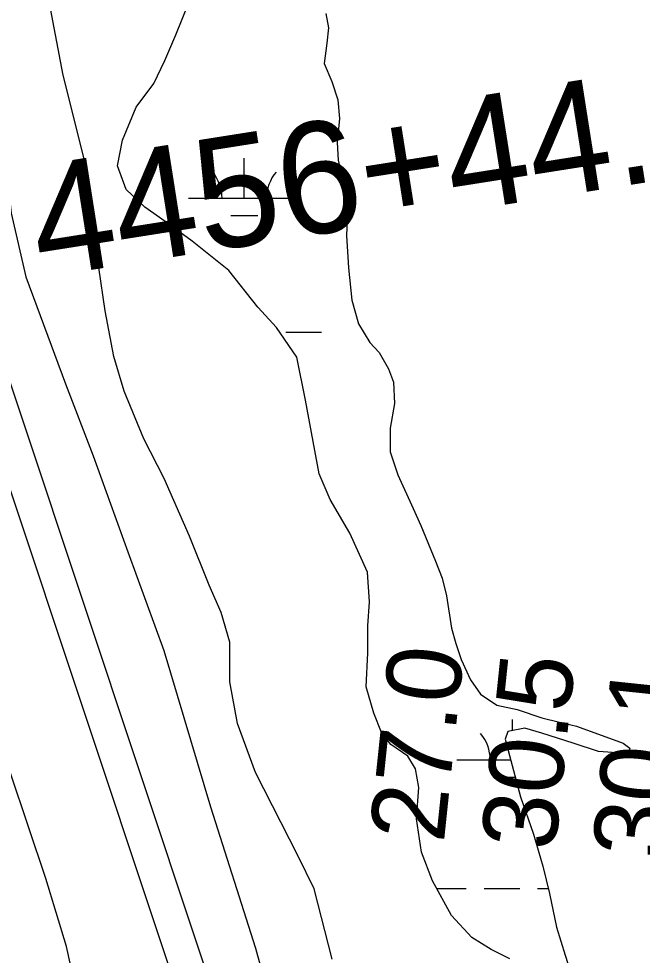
# Model space of a CAD drawing. Extents: x 3297772 to 3335630, y 634068 to 659439.
# Drawn here: x 3311217 to 3311777, y 654667 to 655507 of the extents above; entities that cross this region are included whole.
import ezdxf

# ---------------------------------------------------------------- set-up
doc = ezdxf.new("R2010")
doc.units = 0
for name, color, linetype in [('V-LEVE-TOET', 7, 'Continuous'), ('V-RIVR-RANG', 7, 'Continuous'), ('V-SITE-VEGE', 7, 'Continuous'), ('V-SURV-IDEN', 7, 'Continuous'), ('V-SURV-LINE', 7, 'Continuous'), ('V-WETL-SWMP', 7, 'Continuous')]:
    doc.layers.add(name, color=color, linetype=linetype)

msp = doc.modelspace()

# ---------------------------------------------------------------- linework, layer by layer
at = {"layer": 'V-LEVE-TOET'}
for points in [[(3311190.35, 655542.94), (3311201.37, 655414.46), (3311210.76, 655332.14), (3311223.94, 655275.23), (3311259.52, 655179.11), (3311284.26, 655114.52), (3311315.21, 655028.39), (3311347.69, 654939.96), (3311389.5, 654800), (3311429.75, 654673.11), (3311476.24, 654504.68), (3311513.42, 654371.63), (3311557.54, 654232.43), (3311600.11, 654098.62), (3311646.53, 653967.13), (3311668.98, 653891.76)], [(3311552.71, 653855.04), (3311527.13, 653953.49), (3311504.69, 654021.93), (3311472.96, 654114.98), (3311414.99, 654257.99), (3311382.52, 654339.49), (3311342.3, 654448.69), (3311323.75, 654491.74), (3311305.22, 654524.03), (3311285.9, 654567.08), (3311275.83, 654604), (3311260.31, 654674.76), (3311241.73, 654735.52), (3311210, 654830.1), (3311148.91, 654990.81), (3311090.9, 655150.75), (3311052.99, 655262.26), (3311038.24, 655333.79), (3311024.97, 655433.8), (3311015.47, 655531.82)]]:
    msp.add_lwpolyline(points, dxfattribs=at)
at = {"layer": 'V-SITE-VEGE'}
msp.add_lwpolyline([(3311498.48, 654663.35), (3311482.4, 654726.44), (3311467.89, 654756.07), (3311429.73, 654830.52), (3311413.68, 654874.6), (3311406.77, 654911.85), (3311406.7, 654947.59), (3311399.04, 654974.19), (3311388.35, 654998.5), (3311370.78, 655042.58), (3311347.87, 655094.24), (3311329.55, 655129.95), (3311311.98, 655172.5), (3311302.8, 655203.66), (3311295.12, 655244.71), (3311283.57, 655322.26), (3311278.92, 655370.16), (3311257.46, 655456.05), (3311244.93, 655521.96)], dxfattribs=at)
at = {"layer": 'V-SURV-LINE'}
for points in [[(3311169.06, 655301.46), (3311639.79, 653888.08)], [(3311611.32, 653878.62), (3311140.59, 655292)]]:
    msp.add_lwpolyline(points, dxfattribs=at)
at = {"layer": 'V-WETL-SWMP'}
for p, q in [((3311419.82, 655345.51), (3311419.82, 655381.51)), ((3311369.82, 655345.51), (3311469.82, 655345.51)), ((3311407.82, 655330.08), (3311431.82, 655330.08)), ((3311456.98, 655225.44), (3311488.98, 655225.44)), ((3311660.29, 654868.29), (3311660.29, 654878.02)), ((3311610.29, 654842.02), (3311658.81, 654842.02)), ((3311648.29, 654826.59), (3311662.92, 654826.59)), ((3311592.41, 654726.59), (3311618.88, 654726.59)), ((3311634.88, 654726.59), (3311666.88, 654726.59)), ((3311682.88, 654726.59), (3311692.57, 654726.59))]:
    msp.add_line(p, q, dxfattribs=at)
for points in [[(3311623.77, 654682.6), (3311605.48, 654702.34), (3311588.69, 654733.48), (3311578.76, 654759.32), (3311574.14, 654788.97), (3311576.37, 654817.11), (3311573.3, 654833.83), (3311566.43, 654845.23), (3311551.2, 654855.84), (3311542.82, 654866.47), (3311535.94, 654883.95), (3311529.05, 654907.51), (3311530.52, 654937.93), (3311530.47, 654962.27), (3311531.95, 654983.56), (3311530.38, 655010.18), (3311514.35, 655045.13), (3311496.8, 655075.51), (3311486.87, 655098.31), (3311474.58, 655164.44), (3311466.9, 655203.21), (3311448.6, 655229.79), (3311431.84, 655248.01), (3311405.92, 655280.66), (3311373.18, 655307.21), (3311348.81, 655324.66), (3311330.53, 655337.55), (3311313.77, 655353.49), (3311306.13, 655374.77), (3311310.65, 655397.59), (3311322.76, 655427.27), (3311338.69, 655448.59), (3311348.54, 655469.14), (3311358.38, 655491.98), (3311369.73, 655520.13)], [(3311492.94, 655511.24), (3311495.25, 655498.32), (3311493.75, 655484.62), (3311491.51, 655466.37), (3311498.38, 655450.41), (3311503.73, 655433.69), (3311505.29, 655416.97), (3311503.04, 655395.67), (3311503.84, 655379.7), (3311509.97, 655352.34), (3311512.29, 655332.57), (3311511.57, 655312.04), (3311513.14, 655283.14), (3311516.24, 655254.25), (3311522.36, 655232.97), (3311532.28, 655216.26), (3311540.66, 655207.15), (3311549.05, 655192.72), (3311553.64, 655180.56), (3311554.43, 655161.55), (3311550.67, 655139.49), (3311550.71, 655118.2), (3311557.59, 655097.68), (3311571.34, 655067.29), (3311578.21, 655052.09), (3311591.2, 655020.18), (3311597.31, 655004.98), (3311601.14, 654989.02), (3311605.76, 654960.13), (3311609.59, 654946.45), (3311614.18, 654932.01), (3311622.58, 654913.77), (3311631.73, 654900.86), (3311646.19, 654891), (3311664.45, 654887.23), (3311686.52, 654879.67), (3311702.49, 654875.9), (3311717.71, 654872.12), (3311759.56, 654856.99)], [(3311759.56, 654856.99), (3311765.66, 654852.44), (3311764.14, 654847.88), (3311758.06, 654847.87), (3311737.52, 654849.35), (3311714.7, 654856.91), (3311686.54, 654865.98), (3311671.33, 654870.52), (3311656.12, 654867.45), (3311653.85, 654860.6), (3311667.64, 654808.92), (3311679.11, 654775.48), (3311687.53, 654746.59), (3311693.66, 654722.27), (3311699.8, 654691.87), (3311707.45, 654666.79), (3311716.63, 654638.67)], [(3311658.02, 654663.65), (3311641.28, 654671.98), (3311623.77, 654682.6)]]:
    msp.add_lwpolyline(points, dxfattribs=at)
for centre, start, end in [((3311364.58, 655345.99), 359.22818, 40.77184), ((3311475.06, 655345.99), 139.22818, 180.77184), ((3311605.05, 654842.5), 359.22818, 40.77184), ((3311715.54, 654842.5), 139.22818, 139.68796)]:
    msp.add_arc(centre, 35.25, start, end, dxfattribs=at)

# ---------------------------------------------------------------- texts
at = {"layer": 'V-RIVR-RANG'}
for s, p in [('27.0', (3311598.7, 654766.71)), ('30.5', (3311698.48, 654759.42)), ('30.1', (3311798.21, 654751.62))]:
    msp.add_text(s, height=67, rotation=84.01833, dxfattribs=at).set_placement(p)
at = {"layer": 'V-SURV-IDEN'}
msp.add_text('4456+44.0', height=100, rotation=8.95805, dxfattribs=at).set_placement((3311236.7, 655274.09))

doc.saveas('drawing.dxf')
